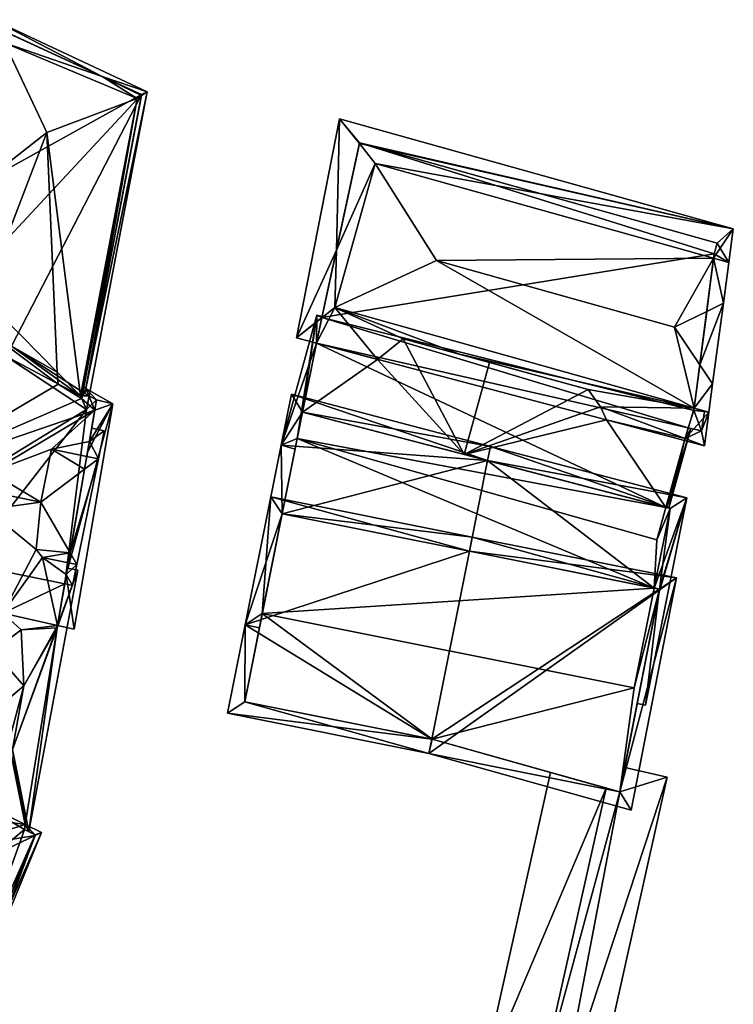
# Model space of a CAD drawing. Header units: inches. Extents: x 2523744 to 2528136, y 1148995 to 1152010.
# Tile 318 of 350: x 2527948 to 2527985, y 1151398 to 1151449. Entities that reach past the tile are written whole.
import ezdxf

# ---------------------------------------------------------------- set-up
doc = ezdxf.new("R2010")
doc.units = ezdxf.units.IN
doc.header["$MEASUREMENT"] = 0
doc.layers.add('Gebaeude Einzelhaus', color=10, linetype='Continuous')
doc.layers.add('Offenes Gebaeude', color=10, linetype='Continuous')

msp = doc.modelspace()

# ---------------------------------------------------------------- meshes
at = {"layer": 'Gebaeude Einzelhaus'}
mesh = msp.add_polyface(dxfattribs=at)
corners = [(2527945.758, 1151432.704, 387.294), (2527941.515, 1151436.936, 387.149), (2527944.263, 1151434.196, 386.839), (2527944.23, 1151434.228, 386.813), (2527941.515, 1151436.936, 384.612), (2527940.897, 1151437.368, 385.127), (2527940.897, 1151437.368, 384.171), (2527947.05, 1151448.75, 385.118), (2527941.165, 1151437.863, 384.141), (2527947.05, 1151448.75, 370.476), (2527941.165, 1151437.863, 370.476), (2527944.314, 1151434.279, 370.476), (2527940.943, 1151437.453, 370.476), (2527940.885, 1151437.346, 370.476), (2527937.5, 1151431.75, 370.476), (2527940.885, 1151437.346, 384.172), (2527940.523, 1151437.63, 383.903), (2527946.9, 1151449.165, 384.239), (2527947.488, 1151447.96, 387.149), (2527949.67, 1151443.329, 387.668), (2527946.398, 1151434.796, 387.501), (2527947.118, 1151448.719, 385.315), (2527937.5, 1151431.75, 384.33), (2527940.875, 1151438.193, 383.893), (2527937.422, 1151431.637, 384.328)]
mesh.append_faces([[corners[k] for k in face] for face in [(5, 16, 7), (17, 7, 16), (18, 1, 19), (1, 20, 19), (1, 0, 20), (5, 18, 16), (5, 1, 18), (17, 16, 21), (21, 16, 18), (22, 16, 15), (15, 16, 6), (6, 16, 8), (8, 16, 23), (6, 24, 4), (6, 16, 24), (6, 8, 16), (16, 8, 23)]], dxfattribs={"color": 13})
mesh.append_faces([[corners[k] for k in face] for face in [(0, 1, 2), (2, 1, 3), (3, 1, 4), (4, 5, 6), (4, 1, 5), (7, 8, 5), (5, 8, 6), (7, 9, 8), (8, 9, 10), (11, 12, 10), (11, 13, 12), (14, 15, 13), (6, 13, 15), (6, 8, 13), (13, 8, 12), (12, 8, 10)]], dxfattribs={"color": 41})
mesh = msp.add_polyface(dxfattribs=at)
corners = [(2527947.05, 1151448.75, 370.476), (2527954.578, 1151445.288, 370.476), (2527941.165, 1151437.863, 370.476), (2527944.314, 1151434.279, 370.476), (2527947.84, 1151432.276, 370.476), (2527951.638, 1151429.833, 370.476), (2527952.528, 1151446.231, 384.818), (2527947.05, 1151448.75, 385.118), (2527947.118, 1151448.719, 385.316), (2527954.578, 1151445.288, 385.311), (2527951.687, 1151430.091, 385.648), (2527954.568, 1151445.236, 385.647), (2527946.9, 1151449.165, 384.239), (2527954.859, 1151445.431, 383.74), (2527951.868, 1151429.708, 383.74), (2527954.339, 1151445.083, 387.149), (2527947.488, 1151447.96, 387.149), (2527949.67, 1151443.329, 387.668), (2527951.414, 1151429.705, 387.149), (2527950.205, 1151430.932, 387.234), (2527950.203, 1151430.934, 387.234), (2527946.398, 1151434.796, 387.501), (2527947.118, 1151448.719, 385.315), (2527951.687, 1151430.091, 385.649), (2527951.586, 1151430.148, 386.489)]
mesh.append_faces([[corners[k] for k in face] for face in [(12, 8, 7), (6, 13, 9), (13, 11, 9), (13, 6, 12), (12, 6, 8), (14, 10, 13), (13, 10, 11), (15, 16, 17), (18, 15, 17), (17, 19, 18), (17, 20, 19), (17, 21, 20), (11, 6, 15), (15, 6, 16), (11, 13, 6), (6, 22, 16), (13, 12, 6), (6, 12, 22), (13, 23, 14), (23, 13, 11), (11, 15, 23), (23, 15, 24), (24, 15, 18)]], dxfattribs={"color": 13})
mesh.append_faces([[corners[k] for k in face] for face in [(0, 1, 2), (2, 1, 3), (3, 1, 4), (4, 1, 5), (6, 7, 8), (6, 0, 7), (6, 1, 0), (6, 9, 1), (10, 9, 11), (10, 5, 9), (9, 5, 1)]], dxfattribs={"color": 41})
mesh = msp.add_polyface(dxfattribs=at)
corners = [(2527983.165, 1151429.063, 384.4), (2527983.923, 1151428.851, 384.4), (2527984.119, 1151430.326, 385.934), (2527983.456, 1151431.312, 386.735), (2527982.153, 1151433.249, 388.311), (2527969.841, 1151436.698, 388.311), (2527964.579, 1151434.27, 384.4), (2527982.693, 1151427.489, 383.557), (2527983.691, 1151427.115, 383.511), (2527971.029, 1151431.855, 384.1), (2527977.68, 1151430.029, 384.118), (2527978.31, 1151429.13, 383.761), (2527984.678, 1151434.504, 386.456), (2527983.814, 1151434.075, 387.091), (2527984.958, 1151436.6, 384.4), (2527984.17, 1151436.821, 384.4), (2527966.666, 1151441.724, 384.4), (2527965.841, 1151442.759, 384.004), (2527985.189, 1151438.336, 383.511), (2527964.816, 1151444.044, 383.511), (2527964.651, 1151437.235, 384.13), (2527962.585, 1151432.703, 383.69), (2527963.897, 1151433.734, 384.157), (2527982.665, 1151427.387, 383.52), (2527978.634, 1151428.454, 383.554), (2527963.631, 1151432.426, 383.681), (2527966.782, 1151431.592, 383.654), (2527968.11, 1151432.656, 384.135), (2527983.55, 1151427.9, 383.879), (2527982.85, 1151428.05, 383.856), (2527983.7, 1151428.9, 384.393), (2527984.2, 1151437.05, 384.283), (2527984.35, 1151437.6, 383.99), (2527965.85, 1151442.8, 383.982), (2527963.9, 1151433.75, 384.157), (2527983.15, 1151428.95, 384.342), (2527971.26, 1151426.669, 386.356), (2527972.568, 1151431.433, 386.356), (2527981.704, 1151423.931, 381.799), (2527982.665, 1151427.387, 381.794), (2527981.743, 1151423.921, 381.782), (2527982.986, 1151428.021, 381.734), (2527981.853, 1151423.892, 381.734), (2527982.85, 1151428.05, 381.793), (2527963.9, 1151433.75, 382.044), (2527963.913, 1151433.808, 382.043), (2527963.648, 1151433.881, 381.911), (2527963.631, 1151432.426, 382.088), (2527961.799, 1151427.145, 381.911), (2527962.632, 1151427.49, 382.254), (2527962.524, 1151426.946, 382.272), (2527962.906, 1151428.858, 382.207), (2527962.629, 1151427.491, 382.252), (2527982.85, 1151428.05, 370.348), (2527982.666, 1151427.387, 370.348), (2527983.55, 1151427.9, 370.348), (2527983.7, 1151428.9, 370.348), (2527983.15, 1151428.95, 370.348), (2527984.2, 1151437.05, 370.348), (2527984.35, 1151437.6, 370.348), (2527965.85, 1151442.8, 370.348), (2527963.9, 1151433.75, 370.348), (2527963.631, 1151432.426, 370.348), (2527962.629, 1151427.491, 370.348), (2527962.632, 1151427.49, 370.348), (2527962.632, 1151427.49, 382.252), (2527981.704, 1151423.931, 370.348), (2527981.238, 1151422.255, 370.348)]
mesh.append_faces([[corners[k] for k in face] for face in [(40, 39, 41), (41, 39, 43), (40, 38, 39), (42, 40, 41), (51, 46, 47), (47, 46, 44), (51, 52, 46), (46, 52, 48), (48, 52, 50), (50, 52, 49), (45, 44, 46), (26, 36, 27), (27, 36, 37), (47, 51, 26), (26, 51, 36), (47, 48, 51), (51, 48, 49), (49, 48, 50), (44, 46, 47), (47, 46, 48), (44, 45, 46), (43, 39, 41), (39, 40, 42), (41, 39, 42), (38, 40, 39), (24, 38, 39), (11, 36, 24), (24, 36, 38), (11, 10, 36), (36, 10, 37), (35, 0, 30), (7, 8, 23), (34, 22, 21), (21, 22, 25), (20, 19, 17), (19, 33, 17), (19, 20, 21), (21, 20, 34), (15, 31, 14), (18, 33, 19), (14, 32, 18), (18, 32, 33), (14, 31, 32), (15, 12, 13), (15, 14, 12), (13, 12, 3), (3, 12, 2), (30, 0, 1), (8, 28, 1), (1, 28, 30), (8, 7, 28), (28, 7, 29), (1, 0, 2), (2, 0, 3), (16, 6, 5), (6, 27, 9), (6, 26, 27), (22, 25, 6), (6, 25, 26), (22, 21, 25), (23, 7, 24), (24, 7, 11), (23, 8, 7), (20, 17, 19), (6, 16, 20), (20, 16, 17), (20, 22, 6), (20, 21, 22), (20, 19, 21), (14, 18, 15), (15, 18, 16), (16, 18, 17), (17, 18, 19), (12, 15, 13), (13, 15, 4), (4, 15, 5), (5, 15, 16), (12, 14, 15), (3, 13, 4), (2, 12, 3), (3, 12, 13), (7, 0, 11), (11, 0, 10), (10, 0, 9), (9, 0, 6), (8, 1, 7), (7, 1, 0), (0, 5, 6), (0, 4, 5), (0, 3, 4), (0, 2, 3), (0, 1, 2)]], dxfattribs={"color": 13})
mesh.append_faces([[corners[k] for k in face] for face in [(66, 62, 54), (66, 64, 62), (62, 64, 63), (66, 67, 64), (27, 37, 9), (9, 37, 10), (39, 66, 54), (39, 38, 66), (49, 52, 65), (65, 52, 64), (64, 52, 63), (51, 63, 52), (51, 62, 63), (51, 47, 62), (58, 60, 59), (58, 61, 60), (61, 53, 62), (62, 53, 54), (58, 57, 61), (61, 57, 53), (53, 57, 55), (55, 57, 56), (44, 22, 34), (44, 61, 22), (20, 44, 34), (17, 60, 20), (20, 60, 44), (44, 60, 61), (17, 33, 60), (22, 47, 25), (22, 61, 47), (47, 61, 62), (33, 59, 60), (33, 32, 59), (32, 58, 59), (32, 31, 58), (3, 15, 13), (15, 58, 31), (15, 57, 58), (3, 0, 15), (15, 0, 57), (0, 35, 57), (35, 56, 57), (35, 30, 56), (30, 28, 56), (56, 28, 55), (43, 28, 29), (43, 55, 28), (43, 53, 55), (7, 43, 29), (7, 53, 43), (54, 53, 39), (39, 53, 23), (23, 53, 7), (23, 24, 39), (26, 25, 47)]], dxfattribs={"color": 41})
mesh = msp.add_polyface(dxfattribs=at)
corners = [(2527951.731, 1151428.99, 370.476), (2527947.559, 1151431.749, 370.476), (2527951.414, 1151429.705, 370.476), (2527951.638, 1151429.833, 386.449), (2527951.638, 1151429.833, 385.648), (2527951.687, 1151430.091, 386.435), (2527951.687, 1151430.091, 385.648), (2527952.25, 1151429.5, 386.12), (2527951.868, 1151429.708, 383.74), (2527952.25, 1151429.5, 370.476), (2527951.868, 1151429.708, 370.476), (2527951.586, 1151430.148, 386.489), (2527947.84, 1151432.276, 387.668), (2527950.203, 1151430.934, 387.234), (2527947.84, 1151432.276, 387.303), (2527946.938, 1151432.789, 388.995), (2527946.938, 1151432.789, 387.456), (2527947.84, 1151432.276, 370.476), (2527951.638, 1151429.833, 370.476), (2527951.414, 1151429.705, 386.559), (2527951.472, 1151429.574, 386.524), (2527951.414, 1151429.705, 387.149), (2527950.262, 1151430.316, 387.179), (2527944.314, 1151434.279, 370.476), (2527946.459, 1151433.06, 387.343), (2527953.095, 1151429.291, 385.676), (2527950.205, 1151430.932, 387.234), (2527946.398, 1151434.796, 387.501), (2527951.687, 1151430.091, 385.649)]
mesh.append_faces([[corners[k] for k in face] for face in [(25, 7, 5), (5, 7, 3), (15, 22, 13), (13, 22, 26), (22, 20, 19), (5, 11, 20), (8, 4, 6), (27, 14, 13), (27, 24, 14), (26, 22, 21), (8, 28, 4), (11, 21, 20)]], dxfattribs={"color": 13})
mesh.append_faces([[corners[k] for k in face] for face in [(0, 1, 2), (3, 4, 5), (5, 4, 6), (7, 4, 3), (7, 8, 4), (8, 9, 10), (5, 6, 11), (12, 13, 14), (12, 15, 13), (12, 16, 15), (17, 2, 1), (17, 18, 2), (2, 18, 10), (19, 20, 21), (21, 22, 19), (6, 4, 18), (8, 18, 4), (8, 10, 18), (1, 23, 17), (16, 14, 24), (16, 12, 14)]], dxfattribs={"color": 41})
mesh = msp.add_polyface(dxfattribs=at)
corners = [(2527951.781, 1151426.797, 386.297), (2527950.875, 1151421.587, 387.709), (2527950.68, 1151420.462, 386.211), (2527951.626, 1151425.908, 387.834), (2527951.731, 1151428.99, 370.476), (2527943.371, 1151423.889, 370.476), (2527947.559, 1151431.749, 370.476), (2527950.595, 1151419.973, 370.476), (2527945.504, 1151421.01, 370.476), (2527943.375, 1151423.883, 388.373), (2527942.732, 1151424.75, 390.118), (2527942.732, 1151424.75, 389.015), (2527942.348, 1151425.822, 389.761), (2527943.56, 1151427.662, 387.74), (2527942.348, 1151425.822, 389.554), (2527942.155, 1151425.529, 391.15), (2527945.394, 1151430.446, 387.461), (2527943.778, 1151427.993, 387.418), (2527938.983, 1151425.648, 370.476), (2527951.229, 1151420.978, 387.248), (2527952.343, 1151426.445, 387.248), (2527942.138, 1151424.13, 388.373), (2527949.356, 1151424.206, 389.69), (2527944.99, 1151425.096, 389.706), (2527946.577, 1151423.827, 388.88), (2527946.766, 1151425.75, 388.819), (2527942.099, 1151428.533, 387.248), (2527942.781, 1151428.394, 387.248), (2527949.909, 1151426.941, 387.248), (2527951.741, 1151426.568, 387.248), (2527951.875, 1151427.34, 386.259), (2527949.126, 1151421.761, 387.552), (2527952.158, 1151428.969, 386.145), (2527947.389, 1151418.466, 388.373), (2527950.262, 1151430.316, 387.179), (2527946.938, 1151432.789, 388.995), (2527951.472, 1151429.574, 386.524), (2527942.121, 1151428.639, 387.111), (2527942.692, 1151428.424, 387.233)]
mesh.append_faces([[corners[k] for k in face] for face in [(19, 1, 20), (21, 9, 11), (22, 23, 24), (22, 25, 23), (26, 13, 27), (27, 13, 17), (28, 3, 29), (28, 22, 3), (28, 25, 22), (29, 30, 28), (31, 22, 24), (1, 3, 22), (32, 28, 30), (32, 25, 28), (32, 15, 25), (25, 15, 23), (23, 15, 33), (15, 34, 35), (32, 36, 15), (15, 36, 34), (16, 37, 38), (38, 27, 16), (16, 27, 17)]], dxfattribs={"color": 13})
mesh.append_faces([[corners[k] for k in face] for face in [(0, 1, 2), (0, 3, 1), (4, 5, 6), (7, 8, 4), (4, 8, 5), (9, 10, 11), (12, 13, 14), (15, 16, 13), (13, 16, 17), (5, 18, 6)]], dxfattribs={"color": 41})
mesh = msp.add_polyface(dxfattribs=at)
corners = [(2527951.741, 1151426.568, 387.248), (2527951.781, 1151426.799, 386.297), (2527951.875, 1151427.34, 386.259), (2527951.781, 1151426.797, 386.297), (2527951.626, 1151425.908, 387.834), (2527950.595, 1151419.973, 370.476), (2527951.731, 1151428.99, 370.476), (2527952.25, 1151429.5, 370.476), (2527951.868, 1151429.708, 370.476), (2527952.25, 1151429.5, 386.12), (2527951.868, 1151429.708, 383.74), (2527952.158, 1151428.969, 386.145), (2527951.414, 1151429.705, 370.476), (2527952.343, 1151426.445, 387.248), (2527952.64, 1151427.901, 385.373), (2527951.995, 1151428.032, 385.373), (2527950.875, 1151421.587, 387.709), (2527951.229, 1151420.978, 387.248), (2527953.095, 1151429.291, 385.676), (2527950.68, 1151420.462, 386.211), (2527951.687, 1151430.091, 386.435), (2527951.472, 1151429.574, 386.524)]
mesh.append_faces([[corners[k] for k in face] for face in [(0, 13, 4), (14, 2, 15), (14, 13, 2), (2, 13, 0), (13, 16, 4), (0, 4, 13), (13, 2, 0), (13, 14, 2), (2, 14, 15), (16, 13, 4), (16, 17, 13), (11, 18, 2), (2, 18, 1), (18, 11, 9), (1, 18, 3), (3, 18, 19), (11, 2, 18), (18, 2, 1), (20, 11, 18), (20, 21, 11), (3, 18, 1), (3, 19, 18)]], dxfattribs={"color": 13})
mesh.append_faces([[corners[k] for k in face] for face in [(0, 1, 2), (0, 3, 1), (0, 4, 3), (5, 6, 7), (7, 6, 8), (9, 7, 10), (2, 7, 11), (11, 7, 9), (1, 3, 2), (2, 3, 7), (7, 3, 5), (12, 8, 6)]], dxfattribs={"color": 41})
mesh = msp.add_polyface(dxfattribs=at)
corners = [(2527972.473, 1151426.351, 388.49), (2527962.326, 1151429.784, 381.911), (2527961.799, 1151427.145, 381.911), (2527972.62, 1151427.086, 388.49), (2527961.855, 1151423.601, 382.376), (2527961.266, 1151424.484, 381.911), (2527960.821, 1151418.436, 382.375), (2527959.939, 1151417.848, 381.911), (2527960.675, 1151417.701, 382.376), (2527971.536, 1151421.665, 388.49), (2527981.333, 1151419.477, 382.198), (2527980.645, 1151413.706, 381.911), (2527982.789, 1151424.423, 381.911), (2527980.22, 1151413.791, 382.183), (2527981.091, 1151419.755, 382.381), (2527981.376, 1151419.698, 382.199), (2527962.906, 1151428.858, 382.376), (2527981.915, 1151423.876, 382.381), (2527981.704, 1151423.931, 381.799), (2527981.915, 1151423.876, 370.348), (2527971.26, 1151426.669, 386.356), (2527981.704, 1151423.931, 370.348), (2527962.906, 1151428.858, 382.207), (2527962.632, 1151427.49, 382.252), (2527962.632, 1151427.49, 370.348), (2527960.821, 1151418.436, 370.348), (2527981.091, 1151419.755, 370.348), (2527981.238, 1151422.255, 370.348), (2527980.058, 1151414.589, 370.348)]
mesh.append_faces([[corners[k] for k in face] for face in [(12, 17, 3), (3, 17, 0), (12, 15, 17), (17, 15, 14), (12, 10, 15), (12, 11, 10), (10, 11, 13), (5, 6, 7), (7, 6, 8), (2, 4, 5), (5, 4, 6), (1, 16, 2), (2, 16, 4), (1, 3, 16), (16, 3, 0), (14, 0, 9), (10, 12, 15), (15, 12, 14), (14, 12, 0), (0, 12, 3), (13, 11, 10), (10, 11, 12), (0, 4, 9), (6, 7, 8), (4, 5, 6), (6, 5, 7), (0, 2, 4), (4, 2, 5), (3, 1, 0), (0, 1, 2)]], dxfattribs={"color": 13})
mesh.append_faces([[corners[k] for k in face] for face in [(27, 26, 24), (24, 26, 25), (25, 26, 28), (21, 19, 27), (27, 19, 26), (19, 17, 26), (26, 17, 14), (4, 25, 6), (4, 24, 25), (22, 23, 16), (16, 23, 4), (4, 23, 24), (0, 20, 16), (16, 20, 22), (18, 19, 21), (0, 17, 20), (20, 17, 18), (18, 17, 19)]], dxfattribs={"color": 41})
mesh = msp.add_polyface(dxfattribs=at)
corners = [(2527946.899, 1151416.51, 370.476), (2527945.504, 1151421.01, 370.476), (2527947.389, 1151418.466, 370.476), (2527942.476, 1151422.21, 370.476), (2527943.371, 1151423.889, 370.476), (2527950.68, 1151420.462, 386.211), (2527950.875, 1151421.587, 387.709), (2527950.785, 1151421.068, 387.248), (2527950.595, 1151419.973, 370.476), (2527950.222, 1151417.829, 370.476), (2527950.222, 1151417.829, 385.39), (2527950.222, 1151417.829, 386.175), (2527951.781, 1151426.797, 386.297), (2527947.389, 1151418.466, 388.373), (2527942.732, 1151424.75, 390.118), (2527943.375, 1151423.883, 388.373), (2527942.155, 1151425.529, 391.15), (2527950.738, 1151420.794, 385.39), (2527951.269, 1151420.691, 385.386), (2527950.2, 1151417.7, 385.39), (2527951.229, 1151420.978, 387.248), (2527951.008, 1151419.889, 385.373), (2527950.595, 1151419.973, 385.373), (2527949.454, 1151421.34, 387.248), (2527949.126, 1151421.761, 387.552), (2527949.356, 1151424.206, 389.69), (2527951.079, 1151417.636, 385.51), (2527953.095, 1151429.291, 385.676), (2527944.99, 1151425.096, 389.706), (2527946.577, 1151423.827, 388.88)]
mesh.append_faces([[corners[k] for k in face] for face in [(17, 18, 10), (10, 18, 19), (10, 18, 17), (20, 7, 6), (5, 21, 22), (5, 20, 21), (5, 7, 20), (7, 6, 23), (23, 6, 24), (24, 6, 25), (7, 20, 6), (21, 5, 22), (5, 7, 23), (21, 20, 5), (5, 20, 7), (5, 26, 11), (5, 27, 26), (28, 13, 29), (29, 13, 24), (11, 23, 13), (13, 23, 24), (27, 5, 26), (26, 5, 11), (11, 5, 23)]], dxfattribs={"color": 13})
mesh.append_faces([[corners[k] for k in face] for face in [(0, 1, 2), (1, 3, 4), (5, 6, 7), (8, 2, 1), (8, 9, 2), (8, 5, 10), (10, 5, 11), (8, 12, 5), (13, 14, 15), (13, 16, 14)]], dxfattribs={"color": 41})
mesh = msp.add_polyface(dxfattribs=at)
corners = [(2527971.537, 1151421.665, 389.733), (2527961.266, 1151424.484, 381.911), (2527959.939, 1151417.848, 381.911), (2527971.684, 1151422.4, 389.733), (2527969.591, 1151411.937, 389.733), (2527959.026, 1151413.284, 381.911), (2527969.444, 1151411.201, 389.733), (2527982.256, 1151420.286, 381.911), (2527979.903, 1151408.269, 381.911), (2527979.323, 1151409.211, 382.453), (2527981.376, 1151419.698, 382.453), (2527969.611, 1151411.933, 389.718), (2527961.855, 1151423.601, 382.464), (2527959.909, 1151413.873, 382.464), (2527981.376, 1151419.698, 382.199), (2527981.091, 1151419.755, 370.348), (2527981.091, 1151419.755, 382.381), (2527981.376, 1151419.698, 370.348), (2527971.536, 1151421.665, 388.49), (2527961.855, 1151423.601, 382.376), (2527960.821, 1151418.436, 382.375), (2527959.909, 1151413.873, 370.348), (2527960.821, 1151418.436, 370.348), (2527969.611, 1151411.933, 370.348), (2527975.731, 1151410.218, 376.783), (2527975.731, 1151410.218, 376.683), (2527979.323, 1151409.211, 370.348), (2527979.323, 1151409.211, 377.882), (2527978.604, 1151409.413, 378.286), (2527978.604, 1151409.413, 378.386), (2527979.323, 1151409.211, 377.982), (2527979.569, 1151410.467, 378.001), (2527979.569, 1151410.467, 377.901), (2527980.058, 1151414.589, 370.348)]
mesh.append_faces([[corners[k] for k in face] for face in [(2, 13, 5), (5, 13, 6), (6, 13, 4), (3, 12, 1), (1, 12, 2), (2, 12, 13), (3, 0, 12), (7, 10, 3), (3, 10, 0), (6, 11, 9), (6, 4, 11), (9, 8, 6), (10, 7, 9), (9, 7, 8), (7, 4, 6), (7, 0, 4), (7, 3, 0), (7, 6, 8), (4, 5, 6), (0, 2, 4), (4, 2, 5), (3, 1, 0), (0, 1, 2)]], dxfattribs={"color": 13})
mesh.append_faces([[corners[k] for k in face] for face in [(17, 33, 15), (33, 23, 22), (22, 23, 21), (17, 26, 33), (33, 26, 23), (14, 32, 17), (17, 32, 26), (26, 32, 27), (14, 31, 32), (10, 9, 14), (14, 9, 31), (31, 9, 30), (9, 29, 30), (9, 24, 29), (25, 27, 28), (25, 26, 27), (24, 23, 25), (25, 23, 26), (9, 11, 24), (24, 11, 23), (4, 13, 11), (11, 13, 23), (23, 13, 21), (12, 20, 13), (13, 20, 21), (21, 20, 22), (12, 19, 20), (12, 18, 19), (12, 0, 18), (16, 18, 0), (10, 16, 0), (16, 10, 14), (17, 15, 14), (14, 15, 16)]], dxfattribs={"color": 41})
mesh = msp.add_polyface(dxfattribs=at)
corners = [(2527950.222, 1151417.829, 370.476), (2527948.345, 1151417.598, 370.476), (2527947.389, 1151418.466, 370.476), (2527948.476, 1151414.696, 370.476), (2527946.899, 1151416.51, 370.476), (2527950.2, 1151417.7, 370.476), (2527947.9, 1151411.41, 370.476), (2527950.2, 1151417.7, 385.39), (2527950.222, 1151417.829, 385.39), (2527948.555, 1151407.532, 385.386), (2527946.76, 1151413.244, 370.476), (2527940.488, 1151414.308, 370.476), (2527945.504, 1151421.01, 370.476), (2527941.469, 1151413.095, 370.476), (2527948.345, 1151417.598, 385.402), (2527947.389, 1151418.466, 385.41), (2527948.345, 1151417.598, 388.373), (2527947.389, 1151418.466, 388.373), (2527946.899, 1151416.51, 385.411), (2527946.899, 1151416.51, 388.373), (2527948.476, 1151414.696, 385.398), (2527948.476, 1151414.696, 388.373), (2527947.256, 1151413.664, 385.405), (2527946.76, 1151413.244, 388.373), (2527950.595, 1151419.973, 370.476), (2527950.222, 1151417.829, 386.175), (2527951.269, 1151420.691, 385.386), (2527948.745, 1151407.158, 385.386), (2527947.9, 1151411.41, 385.397), (2527940.488, 1151414.308, 388.373), (2527941.469, 1151413.095, 388.373)]
mesh.append_faces([[corners[k] for k in face] for face in [(7, 26, 27), (8, 27, 26), (8, 20, 28), (8, 14, 20), (20, 14, 18), (8, 15, 14), (29, 19, 17), (17, 19, 16), (30, 23, 19), (19, 23, 21)]], dxfattribs={"color": 13})
mesh.append_faces([[corners[k] for k in face] for face in [(0, 1, 2), (1, 3, 4), (0, 5, 1), (1, 5, 3), (3, 5, 6), (7, 0, 8), (7, 5, 0), (9, 5, 7), (10, 4, 3), (4, 2, 1), (4, 11, 12), (10, 13, 4), (14, 15, 16), (16, 15, 17), (18, 16, 19), (18, 14, 16), (20, 18, 21), (21, 18, 19), (21, 22, 20), (21, 23, 22), (24, 8, 0), (25, 15, 8), (25, 17, 15)]], dxfattribs={"color": 41})
mesh = msp.add_polyface(dxfattribs=at)
corners = [(2527948.476, 1151414.696, 370.476), (2527947.9, 1151411.41, 370.476), (2527946.76, 1151413.244, 370.476), (2527948.555, 1151407.532, 370.476), (2527945.231, 1151409.185, 370.476), (2527950.2, 1151417.7, 370.476), (2527948.555, 1151407.532, 385.386), (2527941.469, 1151413.095, 370.476), (2527947.256, 1151413.664, 385.405), (2527946.76, 1151413.244, 388.373), (2527946.76, 1151413.244, 385.403), (2527947.697, 1151411.736, 385.399), (2527947.9, 1151411.41, 388.373), (2527947.9, 1151411.41, 385.397), (2527947.792, 1151411.32, 385.398), (2527945.231, 1151409.185, 388.373), (2527945.231, 1151409.185, 385.391), (2527948.513, 1151407.274, 370.476), (2527941.469, 1151413.095, 388.373), (2527945.231, 1151409.185, 388.663), (2527948.555, 1151407.532, 385.883), (2527948.513, 1151407.274, 385.795), (2527948.513, 1151407.274, 385.386), (2527948.745, 1151407.158, 385.386), (2527950.2, 1151417.7, 385.39), (2527950.222, 1151417.829, 385.39), (2527948.476, 1151414.696, 385.398), (2527944.878, 1151408.029, 388.373), (2527943.971, 1151406.754, 388.373)]
mesh.append_faces([[corners[k] for k in face] for face in [(23, 6, 24), (8, 10, 11), (23, 14, 6), (6, 14, 16), (25, 13, 23), (23, 13, 14), (13, 26, 11), (11, 26, 8), (12, 9, 15), (15, 9, 18), (27, 19, 28), (27, 20, 19)]], dxfattribs={"color": 13})
mesh.append_faces([[corners[k] for k in face] for face in [(0, 1, 2), (1, 3, 4), (1, 5, 3), (6, 3, 5), (4, 2, 1), (4, 7, 2), (8, 9, 10), (9, 11, 10), (9, 12, 11), (11, 12, 13), (12, 14, 13), (12, 15, 14), (14, 15, 16), (17, 4, 3), (18, 19, 15), (15, 20, 16), (16, 20, 6), (15, 19, 20), (21, 6, 20), (22, 3, 6), (22, 17, 3)]], dxfattribs={"color": 41})
mesh = msp.add_polyface(dxfattribs=at)
corners = [(2527944.315, 1151406.186, 387.911), (2527944.878, 1151408.029, 388.373), (2527944.315, 1151406.186, 388.373), (2527943.971, 1151406.754, 388.373), (2527945.715, 1151399.492, 370.476), (2527949.076, 1151406.993, 370.476), (2527945.934, 1151399.316, 370.476), (2527942.353, 1151402.188, 370.476), (2527948.513, 1151407.274, 370.476), (2527945.231, 1151409.185, 370.476), (2527948.513, 1151407.274, 385.386), (2527948.555, 1151407.532, 385.386), (2527948.513, 1151407.274, 385.795), (2527949.076, 1151406.993, 385.324), (2527949.06, 1151406.953, 385.316), (2527945.934, 1151399.316, 384.521), (2527945.934, 1151399.316, 385.316), (2527945.715, 1151399.492, 384.622), (2527942.353, 1151402.188, 386.178), (2527948.745, 1151407.158, 385.386), (2527948.555, 1151407.532, 385.883), (2527949.396, 1151407.113, 385.179), (2527940.87, 1151403.055, 388.662), (2527946.039, 1151398.913, 385.179), (2527941.121, 1151403.175, 388.56)]
mesh.append_faces([[corners[k] for k in face] for face in [(19, 10, 11), (19, 11, 10), (1, 3, 2), (13, 12, 20), (21, 14, 13), (21, 13, 20), (22, 16, 23), (23, 16, 21), (21, 16, 14), (24, 23, 14), (14, 23, 21), (20, 1, 0), (0, 14, 20), (20, 14, 21), (0, 24, 14)]], dxfattribs={"color": 13})
mesh.append_faces([[corners[k] for k in face] for face in [(0, 1, 2), (2, 3, 0), (4, 5, 6), (7, 8, 4), (4, 8, 5), (7, 9, 8), (10, 11, 12), (13, 10, 12), (13, 8, 10), (13, 5, 8), (13, 14, 5), (15, 14, 16), (6, 5, 15), (15, 5, 14), (17, 16, 18), (15, 16, 17), (6, 15, 4), (4, 15, 17)]], dxfattribs={"color": 41})
at = {"layer": 'Offenes Gebaeude'}
mesh = msp.add_polyface(dxfattribs=at)
corners = [(2527976.748, 1151389.97, 377.074), (2527976.271, 1151393.221, 377.709), (2527975.366, 1151388.906, 377.679), (2527977.277, 1151389.872, 376.783), (2527981.765, 1151409.976, 376.783), (2527979.323, 1151409.211, 377.982), (2527975.047, 1151393.478, 378.386), (2527976.478, 1151388.758, 377.074), (2527979.569, 1151410.467, 378.001), (2527978.604, 1151409.413, 378.386), (2527975.731, 1151410.218, 376.783), (2527972.131, 1151394.089, 376.783), (2527977.277, 1151389.872, 376.683), (2527981.765, 1151409.976, 376.683), (2527979.569, 1151410.467, 377.901), (2527972.131, 1151394.089, 376.683), (2527975.731, 1151410.218, 376.683), (2527976.271, 1151393.221, 377.609), (2527976.566, 1151390.003, 377.074), (2527975.366, 1151388.906, 377.579), (2527976.294, 1151388.783, 377.074), (2527979.323, 1151409.211, 377.882), (2527975.047, 1151393.478, 378.286), (2527978.604, 1151409.413, 378.286)]
mesh.append_faces([[corners[k] for k in face] for face in [(9, 11, 6), (9, 10, 11), (6, 5, 9), (5, 4, 8), (0, 2, 7), (6, 1, 5), (5, 1, 4), (4, 1, 3), (3, 1, 0), (0, 1, 2)]], dxfattribs={"color": 13})
mesh.append_faces([[corners[k] for k in face] for face in [(16, 23, 15), (15, 23, 22), (13, 21, 14), (21, 22, 23), (13, 17, 21), (21, 17, 22), (17, 18, 19), (19, 18, 20), (13, 12, 17), (17, 12, 18), (15, 10, 16), (15, 11, 10), (13, 14, 4), (4, 14, 8), (13, 4, 12), (12, 4, 3)]], dxfattribs={"color": 41})

doc.saveas('drawing.dxf')
